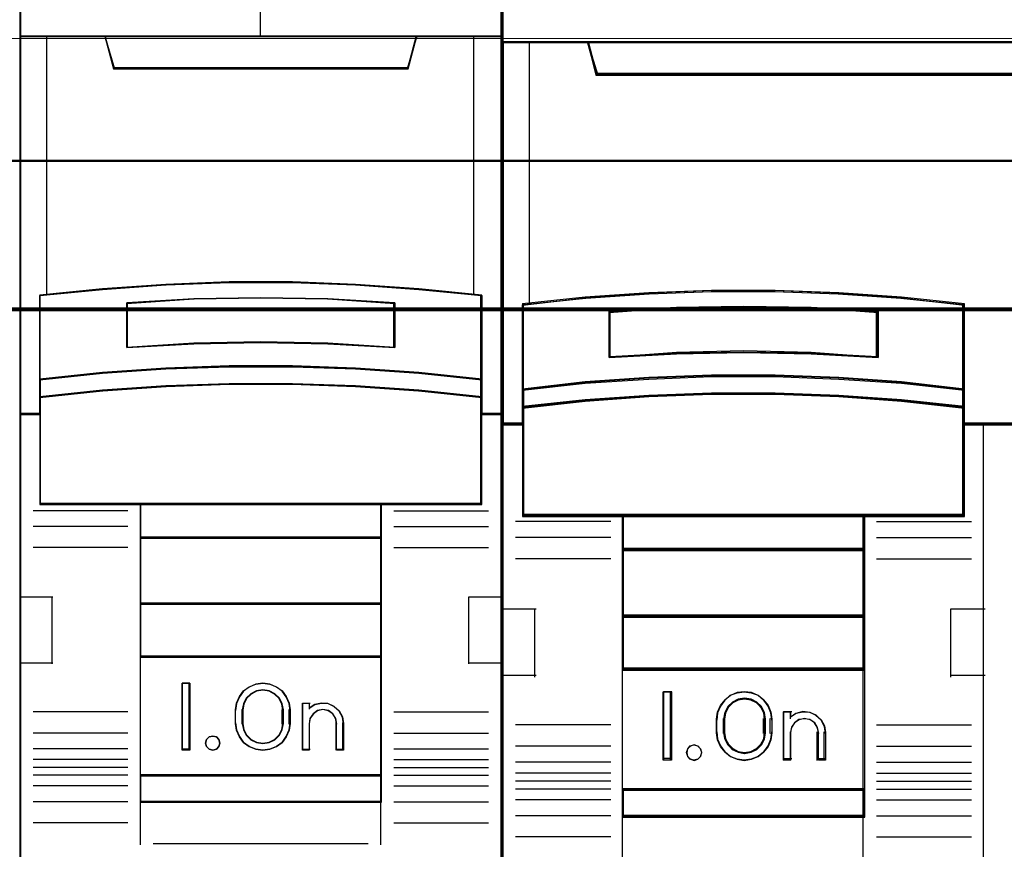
# Model space of a CAD drawing. Header units: millimetres. Extents: x -1290 to 1795, y -4192 to -1311.
# Tile 545 of 656: x 1120.84 to 1128.18, y -3008.57 to -3002.38. Entities that reach past the tile are written whole.
import ezdxf

# ---------------------------------------------------------------- set-up
doc = ezdxf.new("R2010")
doc.units = ezdxf.units.MM
doc.layers.add('30', color=7, linetype='Continuous')
doc.layers.add('45', color=7, linetype='Continuous')
doc.layers.add('Aparatura', color=7, linetype='Continuous', lineweight=13)

# ---------------------------------------------------------------- blocks, each defined once
blk = doc.blocks.new('*U420')
at = {"layer": '45', "color": 7}
for points in [[(387.452953, -533.603058), (369.479974, -533.603058), (369.479974, -615.327797), (387.452953, -615.327797), (387.452953, -533.603058)], [(377.287542, -561.499983), (379.645384, -561.499983), (382.003225, -561.587848), (384.355505, -561.752595), (386.707786, -561.983241), (386.707786, -565.118923), (386.707786, -565.788894), (386.707786, -566.420424), (387.452953, -566.420424), (387.452953, -552.307107), (386.451982, -552.307107), (384.277652, -552.307107), (383.960678, -553.487793), (372.972248, -553.487793), (372.655274, -552.307107), (370.480944, -552.307107), (369.479974, -552.307107), (369.479974, -566.420424), (370.225141, -566.420424), (370.225141, -565.788894), (370.225141, -565.118923), (370.225141, -561.983241), (372.566299, -561.752595), (374.929701, -561.587848), (377.287542, -561.499983)], [(372.966158, -553.522565), (383.966769, -553.522565), (384.284094, -552.307107), (378.460896, -552.307107), (372.648832, -552.307107), (372.966158, -553.522565)], [(382.002884, -564.718456), (384.355533, -564.878919), (386.708181, -565.122379), (386.708181, -561.962926), (384.355533, -561.730532), (382.002884, -561.564536), (379.644673, -561.476005), (377.286463, -561.476005), (374.928252, -561.564536), (372.56448, -561.730532), (370.222955, -561.962926), (370.222955, -565.122379), (372.56448, -564.878919), (374.928252, -564.718456), (377.286463, -564.635458), (379.644673, -564.635458), (382.002884, -564.718456)], [(383.46771, -562.251385), (383.46771, -563.92308), (380.966639, -563.783306), (378.459998, -563.738578), (375.964497, -563.783306), (373.463426, -563.92308), (373.463426, -562.251385), (375.964497, -562.10602), (378.459998, -562.061292), (380.966639, -562.10602), (383.46771, -562.251385)], [(380.966639, -563.783306), (383.46771, -563.92308), (383.46771, -562.251385), (380.966639, -562.10602), (378.459998, -562.061292), (375.964497, -562.10602), (373.463426, -562.251385), (373.463426, -563.92308), (375.964497, -563.783306), (378.459998, -563.738578), (380.966639, -563.783306)], [(384.355533, -564.852169), (382.002884, -564.688287), (379.644673, -564.603521), (377.286463, -564.603521), (374.928252, -564.688287), (372.56448, -564.852169), (370.222955, -565.100818), (370.222955, -565.790253), (372.56448, -565.541604), (374.928252, -565.377722), (377.286463, -565.292955), (379.644673, -565.292955), (382.002884, -565.377722), (384.355533, -565.541604), (386.708181, -565.790253), (386.708181, -565.100818), (384.355533, -564.852169)], [(382.002884, -565.354229), (379.644673, -565.271394), (377.286463, -565.271394), (374.928252, -565.354229), (372.56448, -565.514376), (370.222955, -565.757358), (370.222955, -566.392425), (370.222955, -569.783131), (373.97162, -569.783131), (382.959516, -569.783131), (386.708181, -569.783131), (386.708181, -566.392425), (386.708181, -565.757358), (384.355533, -565.514376), (382.002884, -565.354229)], [(373.962924, -571.038087), (382.968212, -571.038087), (382.968212, -569.745429), (373.962924, -569.745429), (373.962924, -571.038087)], [(382.968212, -571.000384), (373.962924, -571.000384), (373.962924, -573.501319), (382.968212, -573.501319), (382.968212, -571.000384)], [(382.968212, -573.463617), (373.962924, -573.463617), (373.962924, -575.469033), (382.968212, -575.469033), (382.968212, -573.463617)], [(373.962924, -579.898183), (382.968212, -579.898183), (382.968212, -575.429535), (373.962924, -575.429535), (373.962924, -579.898183)], [(375.821272, -576.443913), (375.821272, -578.946643), (375.52766, -578.946643), (375.52766, -576.443913), (375.821272, -576.443913)], [(379.521666, -577.18917), (379.561241, -577.439443), (379.561241, -577.951113), (379.521666, -578.201386), (379.414247, -578.446097), (379.261599, -578.657439), (379.052415, -578.807603), (378.803655, -578.907712), (378.543588, -578.946643), (378.277867, -578.907712), (378.029108, -578.807603), (377.825577, -578.657439), (377.667276, -578.446097), (377.559857, -578.201386), (377.520281, -577.951113), (377.520281, -577.439443), (377.559857, -577.18917), (377.667276, -576.944459), (377.825577, -576.733117), (378.029108, -576.582953), (378.277867, -576.482844), (378.543588, -576.443913), (378.803655, -576.482844), (379.052415, -576.582953), (379.261599, -576.733117), (379.414247, -576.944459), (379.521666, -577.18917)], [(379.307016, -577.951209), (379.307016, -577.437746), (379.267183, -577.214502), (379.164756, -577.002419), (378.988353, -576.834986), (378.777808, -576.728945), (378.544502, -576.689877), (378.305504, -576.728945), (378.094959, -576.834986), (377.918557, -577.002419), (377.816129, -577.214502), (377.776296, -577.437746), (377.776296, -577.951209), (377.816129, -578.174454), (377.918557, -578.386536), (378.094959, -578.55397), (378.305504, -578.660011), (378.544502, -578.693498), (378.777808, -578.660011), (378.988353, -578.55397), (379.164756, -578.386536), (379.267183, -578.174454), (379.307016, -577.951209)], [(380.484066, -577.23957), (380.734444, -577.183601), (380.973441, -577.205988), (381.206748, -577.306734), (381.388841, -577.48024), (381.51403, -577.698521), (381.553862, -577.944787), (381.553862, -578.946643), (381.292104, -578.946643), (381.292104, -577.944787), (381.252271, -577.743297), (381.149843, -577.580985), (380.984822, -577.469046), (380.779967, -577.429867), (380.586493, -577.469046), (380.427162, -577.580985), (380.307663, -577.743297), (380.273521, -577.944787), (380.273521, -578.946643), (380.023143, -578.946643), (380.023143, -577.183601), (380.273521, -577.183601), (380.273521, -577.373897), (380.484066, -577.23957)], [(376.906203, -578.545121), (376.942009, -578.675025), (376.906203, -578.804929), (376.81072, -578.90531), (376.67943, -578.946643), (376.536204, -578.90531), (376.446689, -578.804929), (376.404915, -578.675025), (376.446689, -578.545121), (376.536204, -578.444741), (376.67943, -578.415217), (376.81072, -578.444741), (376.906203, -578.545121)], [(382.968212, -579.860481), (373.962924, -579.860481), (373.962924, -580.885631), (382.968212, -580.885631), (382.968212, -579.860481)]]:
    blk.add_lwpolyline(points, close=True, dxfattribs=at)
at = {"layer": '45', "color": 139}
for points in [[(387.452953, -533.603058), (369.479974, -533.603058), (369.479974, -615.327797), (387.452953, -615.327797), (387.452953, -533.603058)], [(381.995201, -565.371523), (379.642112, -565.289348), (377.289024, -565.289348), (374.935935, -565.371523), (372.577297, -565.530396), (370.240858, -565.771444), (370.240858, -566.401457), (370.240858, -569.765178), (373.981381, -569.765178), (382.949755, -569.765178), (386.690278, -569.765178), (386.690278, -566.401457), (386.690278, -565.771444), (384.342739, -565.530396), (381.995201, -565.371523)], [(376.942009, -578.675025), (376.906203, -578.545121), (376.81072, -578.444741), (376.67943, -578.415217), (376.536204, -578.444741), (376.446689, -578.545121), (376.404915, -578.675025), (376.446689, -578.804929), (376.536204, -578.90531), (376.67943, -578.946643), (376.81072, -578.90531), (376.906203, -578.804929), (376.942009, -578.675025)]]:
    blk.add_lwpolyline(points, close=True, dxfattribs=at)
at = {"layer": '45', "color": 59}
for points in [[(387.433259, -533.622807), (369.497877, -533.622807), (369.497877, -615.309843), (387.433259, -615.309843), (387.433259, -533.622807)], [(377.289113, -561.494548), (379.642022, -561.494548), (381.994932, -561.58219), (384.342291, -561.746518), (386.689651, -561.976576), (386.689651, -565.104281), (386.689651, -565.772547), (386.689651, -566.40247), (387.433259, -566.40247), (387.433259, -552.325061), (386.434383, -552.325061), (384.264601, -552.325061), (383.94829, -553.502743), (372.982846, -553.502743), (372.666535, -552.325061), (370.496753, -552.325061), (369.497877, -552.325061), (369.497877, -566.40247), (370.241485, -566.40247), (370.241485, -565.772547), (370.241485, -565.104281), (370.241485, -561.976576), (372.577746, -561.746518), (374.936204, -561.58219), (377.289113, -561.494548)], [(372.966158, -553.522565), (383.966769, -553.522565), (384.284094, -552.307107), (378.460896, -552.307107), (372.648832, -552.307107), (372.966158, -553.522565)], [(382.002884, -564.718456), (384.355533, -564.878919), (386.708181, -565.122379), (386.708181, -561.962926), (384.355533, -561.730532), (382.002884, -561.564536), (379.644673, -561.476005), (377.286463, -561.476005), (374.928252, -561.564536), (372.56448, -561.730532), (370.222955, -561.962926), (370.222955, -565.122379), (372.56448, -564.878919), (374.928252, -564.718456), (377.286463, -564.635458), (379.644673, -564.635458), (382.002884, -564.718456)], [(383.46771, -562.251385), (383.46771, -563.92308), (380.966639, -563.783306), (378.459998, -563.738578), (375.964497, -563.783306), (373.463426, -563.92308), (373.463426, -562.251385), (375.964497, -562.10602), (378.459998, -562.061292), (380.966639, -562.10602), (383.46771, -562.251385)], [(380.966639, -563.783306), (383.46771, -563.92308), (383.46771, -562.251385), (380.966639, -562.10602), (378.459998, -562.061292), (375.964497, -562.10602), (373.463426, -562.251385), (373.463426, -563.92308), (375.964497, -563.783306), (378.459998, -563.738578), (380.966639, -563.783306)], [(380.958135, -563.768048), (383.449807, -563.905126), (383.449807, -562.265672), (380.958135, -562.123111), (378.460914, -562.079246), (375.974791, -562.123111), (373.483119, -562.265672), (373.483119, -563.905126), (375.974791, -563.768048), (378.460914, -563.724183), (380.958135, -563.768048)], [(384.355533, -564.852169), (382.002884, -564.688287), (379.644673, -564.603521), (377.286463, -564.603521), (374.928252, -564.688287), (372.56448, -564.852169), (370.222955, -565.100818), (370.222955, -565.790253), (372.56448, -565.541604), (374.928252, -565.377722), (377.286463, -565.292955), (379.644673, -565.292955), (382.002884, -565.377722), (384.355533, -565.541604), (386.708181, -565.790253), (386.708181, -565.100818), (384.355533, -564.852169)], [(384.342739, -564.862599), (381.995201, -564.703676), (379.642112, -564.621474), (377.289024, -564.621474), (374.935935, -564.703676), (372.577297, -564.862599), (370.240858, -565.103725), (370.240858, -565.772299), (372.577297, -565.531174), (374.935935, -565.37225), (377.289024, -565.290049), (379.642112, -565.290049), (381.995201, -565.37225), (384.342739, -565.531174), (386.690278, -565.772299), (386.690278, -565.103725), (384.342739, -564.862599)], [(382.002884, -565.354229), (379.644673, -565.271394), (377.286463, -565.271394), (374.928252, -565.354229), (372.56448, -565.514376), (370.222955, -565.757358), (370.222955, -566.392425), (370.222955, -569.783131), (373.97162, -569.783131), (382.959516, -569.783131), (386.708181, -569.783131), (386.708181, -566.392425), (386.708181, -565.757358), (384.355533, -565.514376), (382.002884, -565.354229)], [(373.962924, -571.038087), (382.968212, -571.038087), (382.968212, -569.745429), (373.962924, -569.745429), (373.962924, -571.038087)], [(373.980827, -571.020133), (382.950309, -571.020133), (382.950309, -569.763382), (373.980827, -569.763382), (373.980827, -571.020133)], [(382.968212, -571.000384), (373.962924, -571.000384), (373.962924, -573.501319), (382.968212, -573.501319), (382.968212, -571.000384)], [(382.950309, -571.018338), (373.980827, -571.018338), (373.980827, -573.483366), (382.950309, -573.483366), (382.950309, -571.018338)], [(382.968212, -573.463617), (373.962924, -573.463617), (373.962924, -575.469033), (382.968212, -575.469033), (382.968212, -573.463617)], [(382.950309, -573.481571), (373.980827, -573.481571), (373.980827, -575.449284), (382.950309, -575.449284), (382.950309, -573.481571)], [(373.962924, -579.898183), (382.968212, -579.898183), (382.968212, -575.429535), (373.962924, -575.429535), (373.962924, -579.898183)], [(375.821272, -576.443913), (375.821272, -578.946643), (375.52766, -578.946643), (375.52766, -576.443913), (375.821272, -576.443913)], [(379.521666, -577.18917), (379.561241, -577.439443), (379.561241, -577.951113), (379.521666, -578.201386), (379.414247, -578.446097), (379.261599, -578.657439), (379.052415, -578.807603), (378.803655, -578.907712), (378.543588, -578.946643), (378.277867, -578.907712), (378.029108, -578.807603), (377.825577, -578.657439), (377.667276, -578.446097), (377.559857, -578.201386), (377.520281, -577.951113), (377.520281, -577.439443), (377.559857, -577.18917), (377.667276, -576.944459), (377.825577, -576.733117), (378.029108, -576.582953), (378.277867, -576.482844), (378.543588, -576.443913), (378.803655, -576.482844), (379.052415, -576.582953), (379.261599, -576.733117), (379.414247, -576.944459), (379.521666, -577.18917)], [(379.307016, -577.951209), (379.307016, -577.437746), (379.267183, -577.214502), (379.164756, -577.002419), (378.988353, -576.834986), (378.777808, -576.728945), (378.544502, -576.689877), (378.305504, -576.728945), (378.094959, -576.834986), (377.918557, -577.002419), (377.816129, -577.214502), (377.776296, -577.437746), (377.776296, -577.951209), (377.816129, -578.174454), (377.918557, -578.386536), (378.094959, -578.55397), (378.305504, -578.660011), (378.544502, -578.693498), (378.777808, -578.660011), (378.988353, -578.55397), (379.164756, -578.386536), (379.267183, -578.174454), (379.307016, -577.951209)], [(379.289113, -577.946558), (379.289113, -577.442297), (379.250212, -577.223054), (379.150181, -577.014772), (378.977904, -576.850339), (378.772284, -576.746198), (378.544435, -576.707831), (378.311028, -576.746198), (378.105408, -576.850339), (377.933132, -577.014772), (377.833101, -577.223054), (377.7942, -577.442297), (377.7942, -577.946558), (377.833101, -578.165802), (377.933132, -578.374084), (378.105408, -578.538517), (378.311028, -578.642657), (378.544435, -578.675544), (378.772284, -578.642657), (378.977904, -578.538517), (379.150181, -578.374084), (379.250212, -578.165802), (379.289113, -577.946558)], [(380.484066, -577.23957), (380.734444, -577.183601), (380.973441, -577.205988), (381.206748, -577.306734), (381.388841, -577.48024), (381.51403, -577.698521), (381.553862, -577.944787), (381.553862, -578.946643), (381.292104, -578.946643), (381.292104, -577.944787), (381.252271, -577.743297), (381.149843, -577.580985), (380.984822, -577.469046), (380.779967, -577.429867), (380.586493, -577.469046), (380.427162, -577.580985), (380.307663, -577.743297), (380.273521, -577.944787), (380.273521, -578.946643), (380.023143, -578.946643), (380.023143, -577.183601), (380.273521, -577.183601), (380.273521, -577.373897), (380.484066, -577.23957)], [(376.906203, -578.545121), (376.942009, -578.675025), (376.906203, -578.804929), (376.81072, -578.90531), (376.67943, -578.946643), (376.536204, -578.90531), (376.446689, -578.804929), (376.404915, -578.675025), (376.446689, -578.545121), (376.536204, -578.444741), (376.67943, -578.415217), (376.81072, -578.444741), (376.906203, -578.545121)], [(382.968212, -579.860481), (373.962924, -579.860481), (373.962924, -580.885631), (382.968212, -580.885631), (382.968212, -579.860481)], [(382.950309, -579.878434), (373.980827, -579.878434), (373.980827, -580.865882), (382.950309, -580.865882), (382.950309, -579.878434)]]:
    blk.add_lwpolyline(points, close=True, dxfattribs=at)
at = {"layer": '45', "color": 139}
for points in [[(378.440504, -545.122081), (378.440504, -552.34481)], [(369.479974, -552.307107), (387.452953, -552.307107)], [(372.648832, -552.307107), (373.003315, -553.522565)], [(384.284094, -552.307107), (383.929611, -553.522565)], [(372.963928, -553.484863), (383.967208, -553.484863)], [(386.708181, -561.994864), (384.355533, -561.747227), (382.002884, -561.570343), (379.644673, -561.476005), (377.286463, -561.476005), (374.928252, -561.570343), (372.56448, -561.747227), (370.222955, -561.994864)], [(370.222955, -561.957161), (370.222955, -569.783131)], [(383.46771, -562.285712), (380.966639, -562.114097), (378.459998, -562.061292), (375.964497, -562.114097), (373.463426, -562.285712)], [(373.463426, -563.92308), (373.463426, -562.24801)], [(383.430113, -563.92308), (383.430113, -562.24801)], [(386.670585, -569.783131), (386.670585, -561.957161)], [(383.46771, -563.92308), (380.966639, -563.757145), (378.459998, -563.704046), (375.964497, -563.757145), (373.463426, -563.92308)], [(386.708181, -565.122379), (384.355533, -564.86295), (382.002884, -564.691962), (379.644673, -564.603521), (377.286463, -564.603521), (374.928252, -564.691962), (372.56448, -564.86295), (370.222955, -565.122379)], [(386.708181, -565.790253), (384.355533, -565.530823), (382.002884, -565.359836), (379.644673, -565.271394), (377.286463, -565.271394), (374.928252, -565.359836), (372.56448, -565.530823), (370.222955, -565.790253)], [(370.262342, -566.382721), (369.479974, -566.382721)], [(387.452953, -566.382721), (386.670585, -566.382721)], [(386.708181, -569.745429), (370.222955, -569.745429)], [(373.962924, -569.745429), (373.962924, -580.885631)], [(373.962924, -569.745429), (382.968212, -569.745429)], [(382.930615, -569.745429), (382.930615, -580.885631)], [(373.502813, -570.007551), (369.979472, -570.007551)], [(383.430113, -570.007551), (386.953454, -570.007551)], [(373.502813, -570.594633), (369.979472, -570.594633)], [(383.430113, -570.594633), (386.953454, -570.594633)], [(373.962924, -571.000384), (382.968212, -571.000384)], [(373.502813, -571.37741), (369.979472, -571.37741)], [(383.430113, -571.37741), (386.953454, -571.37741)], [(369.479974, -573.217653), (370.711711, -573.217653)], [(370.672324, -573.217653), (370.672324, -575.720383)], [(386.221215, -575.720383), (386.221215, -573.217653)], [(386.221215, -573.217653), (387.452953, -573.217653)], [(373.962924, -573.463617), (382.968212, -573.463617)], [(373.962924, -575.429535), (382.968212, -575.429535)], [(369.479974, -575.682681), (370.711711, -575.682681)], [(386.221215, -575.682681), (387.452953, -575.682681)], [(375.821272, -576.443913), (375.52766, -576.443913)], [(375.52766, -576.443913), (375.52766, -578.946643)], [(375.783675, -576.443913), (375.783675, -578.946643)], [(379.561241, -577.461881), (379.521666, -577.205967), (379.414247, -576.955741), (379.261599, -576.739635), (379.052415, -576.586087), (378.803655, -576.483722), (378.543588, -576.443913), (378.277867, -576.483722), (378.029108, -576.586087), (377.825577, -576.739635), (377.667276, -576.955741), (377.559857, -577.205967), (377.520281, -577.461881)], [(379.307016, -577.461881), (379.267183, -577.231432), (379.164756, -577.012506), (378.988353, -576.839669), (378.777808, -576.730206), (378.544502, -576.689877), (378.305504, -576.730206), (378.094959, -576.839669), (377.918557, -577.012506), (377.816129, -577.231432), (377.776296, -577.461881)], [(380.023143, -577.183601), (380.306012, -577.183601)], [(380.023143, -577.183601), (380.023143, -578.946643)], [(380.266626, -577.183601), (380.266626, -577.408021)], [(381.553862, -577.966377), (381.513815, -577.713126), (381.387952, -577.488653), (381.204878, -577.310226), (380.970315, -577.206623), (380.730031, -577.183601), (380.478304, -577.241158), (380.266626, -577.379295)], [(373.502813, -577.517537), (369.979472, -577.517537)], [(377.520281, -577.966377), (377.520281, -577.424179)], [(377.776296, -577.966377), (377.776296, -577.424179)], [(379.267629, -577.966377), (379.267629, -577.424179)], [(379.523645, -577.966377), (379.523645, -577.424179)], [(381.299638, -577.966377), (381.259241, -577.754213), (381.155362, -577.583302), (380.988003, -577.465433), (380.780246, -577.424179), (380.584031, -577.465433), (380.422443, -577.583302), (380.301252, -577.754213), (380.266626, -577.966377)], [(383.430113, -577.517537), (386.953454, -577.517537)], [(377.520281, -577.926879), (377.559857, -578.183244), (377.667276, -578.433913), (377.825577, -578.650399), (378.029108, -578.804218), (378.277867, -578.906764), (378.543588, -578.946643), (378.803655, -578.906764), (379.052415, -578.804218), (379.261599, -578.650399), (379.414247, -578.433913), (379.521666, -578.183244), (379.561241, -577.926879)], [(377.776296, -577.926879), (377.816129, -578.157441), (377.918557, -578.376475), (378.094959, -578.549396), (378.305504, -578.658913), (378.544502, -578.693498), (378.777808, -578.658913), (378.988353, -578.549396), (379.164756, -578.376475), (379.267183, -578.157441), (379.307016, -577.926879)], [(380.266626, -577.926879), (380.266626, -578.946643)], [(381.260251, -577.926879), (381.260251, -578.946643)], [(381.516266, -577.926879), (381.516266, -578.946643)], [(373.502813, -578.3057), (369.979472, -578.3057)], [(383.430113, -578.3057), (386.953454, -578.3057)], [(373.502813, -578.890987), (369.979472, -578.890987)], [(375.821272, -578.908941), (375.52766, -578.908941)], [(380.023143, -578.908941), (380.306012, -578.908941)], [(381.260251, -578.908941), (381.553862, -578.908941)], [(383.430113, -578.890987), (386.953454, -578.890987)], [(373.502813, -579.291352), (369.979472, -579.291352)], [(383.430113, -579.291352), (386.953454, -579.291352)], [(373.502813, -579.587586), (369.979472, -579.587586)], [(373.502813, -579.871253), (369.979472, -579.871253)], [(373.962924, -579.860481), (382.968212, -579.860481)], [(383.430113, -579.587586), (386.953454, -579.587586)], [(383.430113, -579.871253), (386.953454, -579.871253)], [(373.502813, -580.271618), (369.979472, -580.271618)], [(383.430113, -580.271618), (386.953454, -580.271618)], [(373.502813, -580.864086), (369.979472, -580.864086)], [(373.962924, -580.846133), (382.968212, -580.846133)], [(373.962924, -580.846133), (373.962924, -582.467342)], [(382.930615, -580.846133), (382.930615, -582.467342)], [(383.430113, -580.864086), (386.953454, -580.864086)], [(373.502813, -581.646863), (369.979472, -581.646863)], [(383.430113, -581.646863), (386.953454, -581.646863)], [(374.457051, -582.429639), (382.475875, -582.429639)]]:
    blk.add_lwpolyline(points, dxfattribs=at)
at = {"layer": '45', "color": 140}
for points in [[(377.287542, -561.499983), (379.645384, -561.499983), (382.003225, -561.587848), (384.355505, -561.752595), (386.707786, -561.983241), (386.707786, -565.118923), (386.707786, -565.788894), (386.707786, -566.420424), (387.452953, -566.420424), (387.452953, -552.307107), (386.451982, -552.307107), (384.277652, -552.307107), (383.960678, -553.487793), (372.972248, -553.487793), (372.655274, -552.307107), (370.480944, -552.307107), (369.479974, -552.307107), (369.479974, -566.420424), (370.225141, -566.420424), (370.225141, -565.788894), (370.225141, -565.118923), (370.225141, -561.983241), (372.566299, -561.752595), (374.929701, -561.587848), (377.287542, -561.499983)], [(372.983084, -553.504612), (383.949842, -553.504612), (384.266191, -552.325061), (378.460913, -552.325061), (372.666736, -552.325061), (372.983084, -553.504612)]]:
    blk.add_lwpolyline(points, close=True, dxfattribs=at)
for points in [[(370.47897, -552.307107), (370.47897, -561.967934)], [(386.414569, -561.967934), (386.414569, -552.307107)]]:
    blk.add_lwpolyline(points, dxfattribs=at)
blk = doc.blocks.new('*U421')
at = {"layer": '45', "color": 139}
for points in [[(387.472646, -533.603058), (387.472646, -616.261383)], [(387.472646, -552.51896), (423.400701, -552.51896)], [(390.652247, -552.51896), (391.033584, -553.764939)], [(390.967342, -553.69851), (419.922117, -553.69851)], [(404.720547, -562.350345), (402.370061, -562.074304), (400.025146, -561.892367), (397.652381, -561.791988), (395.279616, -561.791988), (392.9347, -561.892367), (390.567505, -562.074304), (388.228159, -562.350345)], [(388.228159, -562.283917), (388.228159, -570.221199)], [(401.490818, -562.621444), (398.989118, -562.43797), (396.47625, -562.384457), (393.968966, -562.43797), (391.456098, -562.621444)], [(391.456098, -564.289333), (391.456098, -562.555016)], [(401.426366, -564.289333), (401.426366, -562.555016)], [(404.654305, -570.221199), (404.654305, -562.283917)], [(401.490818, -564.289333), (398.989118, -564.104469), (396.47625, -564.05055), (393.968966, -564.104469), (391.456098, -564.289333)], [(404.720547, -565.508381), (402.370061, -565.225159), (400.025146, -565.048931), (397.652381, -564.948229), (395.279616, -564.948229), (392.9347, -565.048931), (390.567505, -565.225159), (388.228159, -565.508381)], [(404.720547, -566.17805), (402.370061, -565.901121), (400.025146, -565.7186), (397.652381, -565.617898), (395.279616, -565.617898), (392.9347, -565.7186), (390.567505, -565.901121), (388.228159, -566.17805)], [(388.292611, -566.738202), (387.472646, -566.738202)], [(423.400701, -566.738202), (404.654305, -566.738202)], [(405.415189, -566.738202), (405.415189, -583.038266)], [(404.720547, -570.15477), (388.228159, -570.15477)], [(391.950225, -570.15477), (391.950225, -581.438601)], [(391.950225, -570.15477), (400.99311, -570.15477)], [(400.926868, -570.15477), (400.926868, -581.438601)], [(391.52234, -570.415097), (387.966773, -570.415097)], [(401.426366, -570.415097), (404.969401, -570.415097)], [(391.52234, -571.007566), (387.966773, -571.007566)], [(401.426366, -571.007566), (404.969401, -571.007566)], [(391.950225, -571.424089), (400.99311, -571.424089)], [(391.52234, -571.806501), (387.966773, -571.806501)], [(401.426366, -571.806501), (404.969401, -571.806501)], [(387.472646, -573.666492), (388.74198, -573.666492)], [(388.677528, -573.666492), (388.677528, -576.214107)], [(391.950225, -573.910661), (400.99311, -573.910661)], [(404.210307, -576.214107), (404.210307, -573.666492)], [(404.210307, -573.666492), (405.479641, -573.666492)], [(387.472646, -576.147679), (388.74198, -576.147679)], [(391.950225, -575.887351), (400.99311, -575.887351)], [(404.210307, -576.147679), (405.479641, -576.147679)], [(393.796041, -576.768873), (393.486316, -576.768873)], [(393.486316, -576.768873), (393.486316, -579.321873)], [(393.73159, -576.768873), (393.73159, -579.321873)], [(397.530639, -577.820953), (397.496259, -577.554978), (397.393119, -577.294913), (397.232679, -577.070311), (397.020669, -576.898905), (396.768548, -576.792515), (396.499238, -576.768873), (396.235658, -576.792515), (395.989267, -576.898905), (395.771527, -577.070311), (395.611087, -577.294913), (395.502217, -577.554978), (395.473567, -577.820953)], [(397.287156, -577.820953), (397.246578, -577.579785), (397.13064, -577.350676), (396.96253, -577.163771), (396.742248, -577.055246), (396.498779, -577.013042), (396.266903, -577.055246), (396.046621, -577.163771), (395.872714, -577.350676), (395.762573, -577.579785), (395.727791, -577.820953)], [(397.958525, -577.50497), (398.278991, -577.50497)], [(397.958525, -577.50497), (397.958525, -579.321873)], [(398.21275, -577.50497), (398.21275, -577.770683)], [(399.534003, -578.325449), (399.487233, -578.053967), (399.364461, -577.824715), (399.183227, -577.637694), (398.943531, -577.535135), (398.68045, -577.50497), (398.423215, -577.571332), (398.21275, -577.722156)], [(391.52234, -577.998694), (387.966773, -577.998694)], [(395.473567, -578.325449), (395.473567, -577.754525)], [(395.727791, -578.325449), (395.727791, -577.754525)], [(397.220915, -578.325449), (397.220915, -577.754525)], [(397.464398, -578.325449), (397.464398, -577.754525)], [(399.277987, -578.325449), (399.230644, -578.099589), (399.130038, -577.917646), (398.958416, -577.804716), (398.745369, -577.754525), (398.550075, -577.804716), (398.372535, -577.917646), (398.260094, -578.099589), (398.21275, -578.325449)], [(401.426366, -577.998694), (404.969401, -577.998694)], [(395.473567, -578.259021), (395.502217, -578.530639), (395.611087, -578.778637), (395.771527, -579.003017), (395.989267, -579.174255), (396.235658, -579.28054), (396.499238, -579.321873), (396.768548, -579.28054), (397.020669, -579.174255), (397.232679, -579.003017), (397.393119, -578.778637), (397.496259, -578.530639), (397.530639, -578.259021)], [(395.727791, -578.259021), (395.762573, -578.51245), (395.872714, -578.723641), (396.046621, -578.910695), (396.266903, -579.019308), (396.498779, -579.061546), (396.742248, -579.019308), (396.96253, -578.910695), (397.13064, -578.723641), (397.246578, -578.51245), (397.287156, -578.259021)], [(398.21275, -578.259021), (398.21275, -579.321873)], [(399.211746, -578.259021), (399.211746, -579.321873)], [(399.467761, -578.259021), (399.467761, -579.321873)], [(391.52234, -578.795833), (387.966773, -578.795833)], [(401.426366, -578.795833), (404.969401, -578.795833)], [(391.52234, -579.388301), (387.966773, -579.388301)], [(393.796041, -579.255445), (393.486316, -579.255445)], [(397.958525, -579.255445), (398.278991, -579.255445)], [(399.211746, -579.255445), (399.534003, -579.255445)], [(401.426366, -579.388301), (404.969401, -579.388301)], [(391.52234, -579.799439), (387.966773, -579.799439)], [(401.426366, -579.799439), (404.969401, -579.799439)], [(391.52234, -580.097468), (387.966773, -580.097468)], [(401.426366, -580.097468), (404.969401, -580.097468)], [(391.52234, -580.391907), (387.966773, -580.391907)], [(391.950225, -580.381135), (400.99311, -580.381135)], [(401.426366, -580.391907), (404.969401, -580.391907)], [(391.52234, -580.795863), (387.966773, -580.795863)], [(401.426366, -580.795863), (404.969401, -580.795863)], [(391.950225, -581.372173), (400.99311, -581.372173)], [(391.950225, -581.372173), (391.950225, -583.038266)], [(400.926868, -581.372173), (400.926868, -583.038266)], [(391.52234, -581.388331), (387.966773, -581.388331)], [(401.426366, -581.388331), (404.969401, -581.388331)], [(391.52234, -582.180085), (387.966773, -582.180085)], [(401.426366, -582.180085), (404.969401, -582.180085)]]:
    blk.add_lwpolyline(points, dxfattribs=at)
at = {"layer": '45', "color": 59}
for points in [[(387.504872, -597.329653), (387.504872, -576.181314), (387.504872, -573.69979), (387.504872, -566.770358), (387.504872, -566.770358), (387.504872, -552.551451), (387.504872, -545.090263), (387.504872, -533.635374), (423.368475, -533.635374), (423.368475, -545.090263), (423.368475, -552.551451), (423.368475, -566.770358), (423.368475, -593.840011)], [(419.91692, -553.704182), (390.974427, -553.704182), (390.657599, -552.51896), (388.473155, -552.51896), (387.472646, -552.51896), (387.472646, -566.802835), (388.228586, -566.802835), (388.228586, -566.174055), (388.228586, -565.50076), (388.228586, -562.329039), (390.563106, -562.084204), (392.925419, -561.922836), (395.265497, -561.833805), (397.633368, -561.833805), (400.001239, -561.922836), (402.341317, -562.084204), (404.686954, -562.329039), (404.686954, -565.50076), (404.686954, -566.174055), (404.686954, -566.802835), (405.448453, -566.802835), (405.448453, -566.802835), (422.407075, -566.802835)], [(419.889289, -553.731284), (391.000192, -553.731284), (390.683948, -552.551276), (388.503535, -552.551276), (387.504872, -552.551276), (387.504872, -566.772314), (388.259417, -566.772314), (388.259417, -566.1463), (388.259417, -565.475967), (388.259417, -562.318199), (390.58963, -562.074441), (392.947584, -561.913783), (395.283346, -561.825143), (397.646848, -561.825143), (400.01035, -561.913783), (402.346111, -562.074441), (404.687421, -562.318199), (404.687421, -565.475967), (404.687421, -566.1463), (404.687421, -566.772314), (405.447514, -566.772314), (405.447514, -566.772314), (422.37485, -566.772314)]]:
    blk.add_lwpolyline(points, dxfattribs=at)
at = {"layer": '45', "color": 7}
blk.add_lwpolyline([(419.91692, -553.704182), (390.974427, -553.704182), (390.657599, -552.51896), (388.473155, -552.51896), (387.472646, -552.51896), (387.472646, -566.802835), (388.228586, -566.802835), (388.228586, -566.174055), (388.228586, -565.50076), (388.228586, -562.329039), (390.563106, -562.084204), (392.925419, -561.922836), (395.265497, -561.833805), (397.633368, -561.833805), (400.001239, -561.922836), (402.341317, -562.084204), (404.686954, -562.329039), (404.686954, -565.50076), (404.686954, -566.174055), (404.686954, -566.802835), (405.448453, -566.802835), (405.448453, -566.802835), (422.407075, -566.802835)], dxfattribs=at)
at = {"layer": '45', "color": 140}
blk.add_lwpolyline([(388.471642, -552.51896), (388.471642, -562.316233)], dxfattribs=at)
at = {"layer": '45', "color": 7}
for points in [[(390.969169, -553.764939), (419.920291, -553.764939), (420.237213, -552.51896), (390.652247, -552.51896), (390.969169, -553.764939)], [(391.000704, -553.732622), (419.888755, -553.732622), (420.204987, -552.551276), (390.684472, -552.551276), (391.000704, -553.732622)], [(400.025146, -565.096702), (402.370061, -565.254607), (404.720547, -565.508381), (404.720547, -562.293899), (402.370061, -562.045763), (400.025146, -561.88222), (397.652381, -561.791988), (395.279616, -561.791988), (392.9347, -561.88222), (390.567505, -562.045763), (388.228159, -562.293899), (388.228159, -565.508381), (390.567505, -565.254607), (392.9347, -565.096702), (395.279616, -565.006471), (397.652381, -565.006471), (400.025146, -565.096702)], [(401.490818, -562.562322), (401.490818, -564.289333), (398.989118, -564.151631), (396.47625, -564.111468), (393.968966, -564.151631), (391.456098, -564.289333), (391.456098, -562.562322), (393.968966, -562.42462), (396.47625, -562.384457), (398.989118, -562.42462), (401.490818, -562.562322)], [(398.989118, -564.151631), (401.490818, -564.289333), (401.490818, -562.562322), (398.989118, -562.42462), (396.47625, -562.384457), (393.968966, -562.42462), (391.456098, -562.562322), (391.456098, -564.289333), (393.968966, -564.151631), (396.47625, -564.111468), (398.989118, -564.151631)], [(400.025146, -565.750541), (402.370061, -565.920374), (404.720547, -566.17805), (404.720547, -565.469439), (402.370061, -565.205906), (400.025146, -565.04193), (397.652381, -564.948229), (395.279616, -564.948229), (392.9347, -565.04193), (390.567505, -565.205906), (388.228159, -565.469439), (388.228159, -566.17805), (390.567505, -565.920374), (392.9347, -565.750541), (395.279616, -565.656841), (397.652381, -565.656841), (400.025146, -565.750541)], [(391.965543, -570.221199), (400.977594, -570.221199), (404.720547, -570.221199), (404.720547, -566.753267), (404.720547, -566.118135), (402.370061, -565.870827), (400.025146, -565.707829), (397.652381, -565.617898), (395.279616, -565.617898), (392.9347, -565.707829), (390.567505, -565.870827), (388.228159, -566.118135), (388.228159, -566.753267), (388.228159, -570.221199), (391.965543, -570.221199)], [(400.99311, -570.15477), (391.950225, -570.15477), (391.950225, -571.490517), (400.99311, -571.490517), (400.99311, -570.15477)], [(400.99311, -571.424089), (391.950225, -571.424089), (391.950225, -573.97709), (400.99311, -573.97709), (400.99311, -571.424089)], [(400.99311, -573.910661), (391.950225, -573.910661), (391.950225, -575.95378), (400.99311, -575.95378), (400.99311, -573.910661)], [(391.950225, -580.434996), (400.99311, -580.434996), (400.99311, -575.887351), (391.950225, -575.887351), (391.950225, -580.434996)], [(393.79067, -576.763487), (393.79067, -579.311101), (393.475574, -579.311101), (393.475574, -576.763487), (393.79067, -576.763487)], [(395.610092, -577.275284), (395.782081, -577.059192), (395.977002, -576.894279), (396.234986, -576.797606), (396.498703, -576.763487), (396.76242, -576.797606), (397.014671, -576.894279), (397.221059, -577.059192), (397.393048, -577.275284), (397.496241, -577.51981), (397.530639, -577.787082), (397.530639, -578.293193), (397.496241, -578.560465), (397.393048, -578.799303), (397.221059, -579.015396), (397.014671, -579.174622), (396.76242, -579.276981), (396.498703, -579.311101), (396.234986, -579.276981), (395.977002, -579.174622), (395.782081, -579.015396), (395.610092, -578.799303), (395.501165, -578.560465), (395.461034, -578.293193), (395.461034, -577.787082), (395.501165, -577.51981), (395.610092, -577.275284)], [(395.884308, -577.316597), (395.774167, -577.534001), (395.727791, -577.78001), (395.727791, -578.289192), (395.774167, -578.52948), (395.884308, -578.741162), (396.058215, -578.912796), (396.266903, -579.021498), (396.504576, -579.061546), (396.753842, -579.021498), (396.974124, -578.912796), (397.148031, -578.741162), (397.258172, -578.52948), (397.287156, -578.289192), (397.287156, -577.78001), (397.258172, -577.534001), (397.148031, -577.316597), (396.974124, -577.144963), (396.753842, -577.041982), (396.504576, -577.007655), (396.266903, -577.041982), (396.058215, -577.144963), (395.884308, -577.316597)], [(395.910064, -577.339192), (395.804476, -577.549754), (395.760017, -577.788021), (395.760017, -578.28118), (395.804476, -578.513907), (395.910064, -578.718928), (396.076783, -578.885161), (396.276846, -578.990442), (396.504695, -579.02923), (396.743659, -578.990442), (396.954837, -578.885161), (397.121556, -578.718928), (397.227144, -578.513907), (397.254931, -578.28118), (397.254931, -577.788021), (397.227144, -577.549754), (397.121556, -577.339192), (396.954837, -577.172959), (396.743659, -577.073219), (396.504695, -577.039972), (396.276846, -577.073219), (396.076783, -577.172959), (395.910064, -577.339192)], [(397.963896, -579.311101), (397.963896, -577.510356), (398.224615, -577.510356), (398.224615, -577.700211), (398.43319, -577.562135), (398.682321, -577.510356), (398.948834, -577.527616), (399.168996, -577.636926), (399.365984, -577.809521), (399.487653, -578.028142), (399.534003, -578.281282), (399.534003, -579.311101), (399.26749, -579.311101), (399.26749, -578.281282), (399.22114, -578.079921), (399.122646, -577.918832), (398.948834, -577.798015), (398.746052, -577.769249), (398.531683, -577.798015), (398.369458, -577.918832), (398.259377, -578.079921), (398.224615, -578.281282), (398.224615, -579.311101), (397.963896, -579.311101)], [(394.868259, -578.890089), (394.906037, -579.028332), (394.868259, -579.172858), (394.767518, -579.273398), (394.622704, -579.311101), (394.484186, -579.273398), (394.389742, -579.172858), (394.345668, -579.028332), (394.389742, -578.890089), (394.484186, -578.783265), (394.622704, -578.745563), (394.767518, -578.783265), (394.868259, -578.890089)], [(400.99311, -580.381135), (391.950225, -580.381135), (391.950225, -581.438601), (400.99311, -581.438601), (400.99311, -580.381135)]]:
    blk.add_lwpolyline(points, close=True, dxfattribs=at)
at = {"layer": '45', "color": 59}
for points in [[(390.969169, -553.764939), (419.920291, -553.764939), (420.237213, -552.51896), (390.652247, -552.51896), (390.969169, -553.764939)], [(400.025146, -565.096702), (402.370061, -565.254607), (404.720547, -565.508381), (404.720547, -562.293899), (402.370061, -562.045763), (400.025146, -561.88222), (397.652381, -561.791988), (395.279616, -561.791988), (392.9347, -561.88222), (390.567505, -562.045763), (388.228159, -562.293899), (388.228159, -565.508381), (390.567505, -565.254607), (392.9347, -565.096702), (395.279616, -565.006471), (397.652381, -565.006471), (400.025146, -565.096702)], [(401.490818, -562.562322), (401.490818, -564.289333), (398.989118, -564.151631), (396.47625, -564.111468), (393.968966, -564.151631), (391.456098, -564.289333), (391.456098, -562.562322), (393.968966, -562.42462), (396.47625, -562.384457), (398.989118, -562.42462), (401.490818, -562.562322)], [(398.989118, -564.151631), (401.490818, -564.289333), (401.490818, -562.562322), (398.989118, -562.42462), (396.47625, -562.384457), (393.968966, -562.42462), (391.456098, -562.562322), (391.456098, -564.289333), (393.968966, -564.151631), (396.47625, -564.111468), (398.989118, -564.151631)], [(398.97296, -564.123987), (401.458592, -564.257016), (401.458592, -562.588603), (398.97296, -562.455574), (396.476232, -562.416773), (393.985052, -562.455574), (391.488324, -562.588603), (391.488324, -564.257016), (393.985052, -564.123987), (396.476232, -564.085186), (398.97296, -564.123987)], [(400.025146, -565.750541), (402.370061, -565.920374), (404.720547, -566.17805), (404.720547, -565.469439), (402.370061, -565.205906), (400.025146, -565.04193), (397.652381, -564.948229), (395.279616, -564.948229), (392.9347, -565.04193), (390.567505, -565.205906), (388.228159, -565.469439), (388.228159, -566.17805), (390.567505, -565.920374), (392.9347, -565.750541), (395.279616, -565.656841), (397.652381, -565.656841), (400.025146, -565.750541)], [(400.01127, -565.740692), (402.347021, -565.901599), (404.688321, -566.145734), (404.688321, -565.474364), (402.347021, -565.224681), (400.01127, -565.069322), (397.647777, -564.980546), (395.284285, -564.980546), (392.948533, -565.069322), (390.590589, -565.224681), (388.260385, -565.474364), (388.260385, -566.145734), (390.590589, -565.901599), (392.948533, -565.740692), (395.284285, -565.651916), (397.647777, -565.651916), (400.01127, -565.740692)], [(391.965543, -570.221199), (400.977594, -570.221199), (404.720547, -570.221199), (404.720547, -566.753267), (404.720547, -566.118135), (402.370061, -565.870827), (400.025146, -565.707829), (397.652381, -565.617898), (395.279616, -565.617898), (392.9347, -565.707829), (390.567505, -565.870827), (388.228159, -566.118135), (388.228159, -566.753267), (388.228159, -570.221199), (391.965543, -570.221199)], [(391.983163, -570.188882), (400.959995, -570.188882), (404.688321, -570.188882), (404.688321, -566.769642), (404.688321, -566.143428), (402.347021, -565.899592), (400.01127, -565.738882), (397.647777, -565.650215), (395.284285, -565.650215), (392.948533, -565.738882), (390.590589, -565.899592), (388.260385, -566.143428), (388.260385, -566.769642), (388.260385, -570.188882), (391.983163, -570.188882)], [(400.99311, -570.15477), (391.950225, -570.15477), (391.950225, -571.490517), (400.99311, -571.490517), (400.99311, -570.15477)], [(400.960884, -570.187087), (391.982451, -570.187087), (391.982451, -571.458201), (400.960884, -571.458201), (400.960884, -570.187087)], [(400.99311, -571.424089), (391.950225, -571.424089), (391.950225, -573.97709), (400.99311, -573.97709), (400.99311, -571.424089)], [(400.960884, -571.456406), (391.982451, -571.456406), (391.982451, -573.944773), (400.960884, -573.944773), (400.960884, -571.456406)], [(400.99311, -573.910661), (391.950225, -573.910661), (391.950225, -575.95378), (400.99311, -575.95378), (400.99311, -573.910661)], [(400.960884, -573.942978), (391.982451, -573.942978), (391.982451, -575.921463), (400.960884, -575.921463), (400.960884, -573.942978)], [(400.99311, -580.381135), (391.950225, -580.381135), (391.950225, -581.438601), (400.99311, -581.438601), (400.99311, -580.381135)], [(400.960884, -580.411656), (391.982451, -580.411656), (391.982451, -581.406285), (400.960884, -581.406285), (400.960884, -580.411656)]]:
    blk.add_lwpolyline(points, close=True, dxfattribs=at)
at = {"layer": '45', "color": 139}
blk.add_lwpolyline([(394.911408, -579.027454), (394.867402, -578.88964), (394.773106, -578.789413), (394.634804, -578.745563), (394.496502, -578.789413), (394.383346, -578.88964), (394.3582, -579.027454), (394.383346, -579.177796), (394.496502, -579.278023), (394.634804, -579.321873), (394.773106, -579.278023), (394.867402, -579.177796), (394.911408, -579.027454)], close=True, dxfattribs=at)
blk = doc.blocks.new('*U426')
at = {"layer": '30', "color": 7}
for points in [[(117.158256, -706.821084), (548.842747, -706.821084), (117.158256, -706.821084)], [(548.842747, -706.821084), (117.158256, -706.821084), (117.158256, -709.385785), (117.158256, -710.863276), (117.158256, -712.424399), (548.842747, -712.424399), (548.842747, -710.863276), (548.842747, -709.385785), (548.842747, -706.821084)], [(117.158256, -712.336426), (548.842747, -712.336426), (117.158256, -712.336426)], [(548.842747, -712.336426), (117.158256, -712.336426), (117.158256, -713.851227), (117.158256, -734.920729), (117.158256, -736.435529), (548.842747, -736.435529), (548.842747, -734.920729), (548.842747, -713.851227), (548.842747, -712.336426)]]:
    blk.add_lwpolyline(points, close=True, dxfattribs=at)
at = {"layer": '30', "color": 59}
blk.add_lwpolyline([(548.79978, -706.862377), (117.201224, -706.862377), (117.201224, -709.388456), (117.201224, -710.843697), (117.201224, -712.38131), (548.79978, -712.38131), (548.79978, -710.843697), (548.79978, -709.388456), (548.79978, -706.862377)], close=True, dxfattribs=at)

msp = doc.modelspace()

# ---------------------------------------------------------------- linework, layer by layer
at = {"layer": 'Aparatura', "color": 7, "lineweight": 13}
msp.add_lwpolyline([(1070.4596, -3011.5396), (1070.4596, -3002.5233), (1156.8252, -3002.5233), (1156.8252, -3011.5396)], dxfattribs=at)
msp.add_lwpolyline([(1070.4596, -3002.5233), (1156.8252, -3002.5233), (1156.8252, -3011.5396), (1070.4596, -3011.5396), (1070.4596, -3002.5233)], close=True, dxfattribs=at)

# ---------------------------------------------------------------- block references
at = {"layer": 'Aparatura', "color": 7, "lineweight": 13, "xscale": 0.2, "yscale": 0.2, "zscale": 0.2}
for name, p in [('*U420', (1046.9424, -2892.0443)), ('*U421', (1046.9424, -2892.0443)), ('*U426', (1046.9424, -2862.0686))]:
    msp.add_blockref(name, p, dxfattribs=at)

doc.saveas('drawing.dxf')
